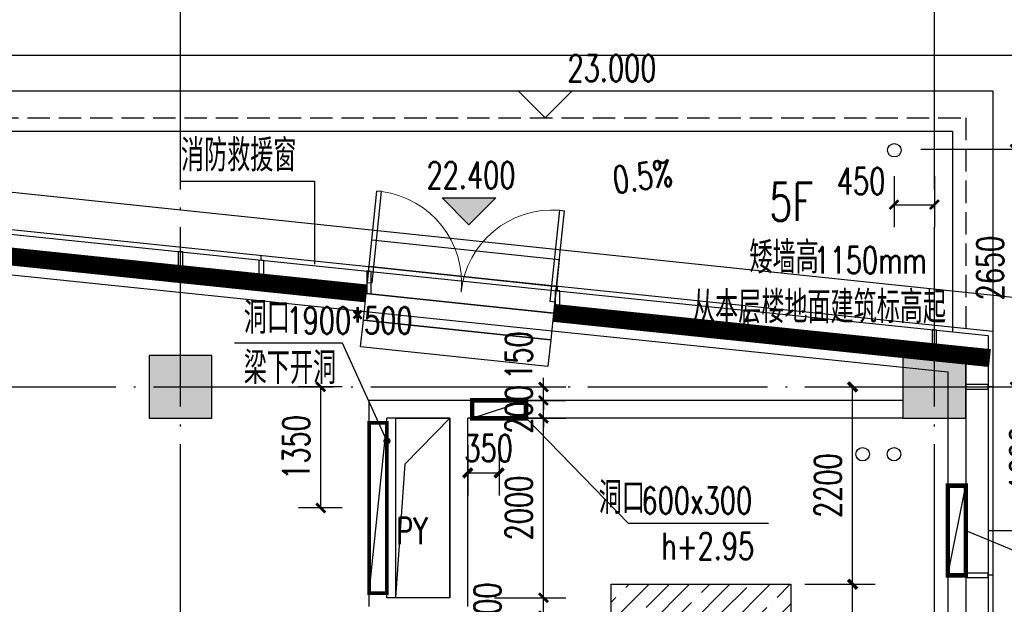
# Model space of a CAD drawing. Extents: x 797781 to 1255204, y 21234 to 1024248.
# Tile 581 of 656: x 978716 to 989687, y 584538 to 591056. Entities that reach past the tile are written whole.
import ezdxf

# ---------------------------------------------------------------- set-up
doc = ezdxf.new("R2010")
doc.units = 0
doc.header["$LTSCALE"] = 1000
doc.header["$MEASUREMENT"] = 0
for name, pattern in [('230303生产综合楼-平面图_t8$0$__DASH', [0.35, 0.25, -0.1]), ('230303生产综合楼-平面图_t8$0$DOTE', [2.42, 2, -0.2, 0.02, -0.2]), ('__DASH', [0.35, 0.25, -0.1])]:
    doc.linetypes.add(name, pattern=pattern)
for name, color, linetype in [('230303生产综合楼-平面图_t8$0$3T_WOOD', 21, 'Continuous'), ('230303生产综合楼-平面图_t8$0$COLUMN', 40, 'Continuous'), ('230303生产综合楼-平面图_t8$0$CURTWALL', 4, 'Continuous'), ('230303生产综合楼-平面图_t8$0$DIM_ELEV', 3, 'Continuous'), ('230303生产综合楼-平面图_t8$0$DIM_LEAD', 3, 'Continuous'), ('230303生产综合楼-平面图_t8$0$DIM_SYMB', 3, 'Continuous'), ('230303生产综合楼-平面图_t8$0$DOTE', 1, '230303生产综合楼-平面图_t8$0$DOTE'), ('230303生产综合楼-平面图_t8$0$H-楼板留洞', 6, 'Continuous'), ('230303生产综合楼-平面图_t8$0$PUB_DIM', 3, 'Continuous'), ('230303生产综合楼-平面图_t8$0$PUB_HATCH', 8, 'Continuous'), ('230303生产综合楼-平面图_t8$0$PUB_TEXT', 7, 'Continuous'), ('230303生产综合楼-平面图_t8$0$VPIPE-雨水', 4, 'Continuous'), ('230303生产综合楼-平面图_t8$0$WALL', 40, 'Continuous'), ('230303生产综合楼-平面图_t8$0$WINDOW', 4, 'Continuous'), ('230303生产综合楼-平面图_t8$0$条件', 7, 'Continuous'), ('230303生产综合楼-平面图_t8$0$板洞', 6, 'Continuous'), ('230303生产综合楼-平面图_t8$0$看线', 115, 'Continuous'), ('A-暖通提建筑洞口', 1, 'Continuous'), ('DIM_LEAD', 3, 'Continuous'), ('DIM_SYMB', 3, 'Continuous'), ('DUCT-新风设备标注', 3, 'Continuous'), ('PUB_DIM', 3, 'Continuous'), ('PUB_HATCH', 8, 'Continuous'), ('PUB_TEXT', 7, 'Continuous')]:
    doc.layers.add(name, color=color, linetype=linetype)
doc.styles.add('230303生产综合楼-平面图_t8$0$_TCH_DIM', font='SIMPLEX', dxfattribs={"bigfont": 'GBCBIG'})
doc.styles.add('230303生产综合楼-平面图_T8$0$_TCH_DIM_T3', font='SIMPLEX', dxfattribs={"width": 0.705882, "bigfont": 'GBCBIG'})
doc.styles.add('_TCH_DIM', font='SIMPLEX', dxfattribs={"bigfont": 'GBCBIG'})
doc.styles.add('_TCH_DIM_T3', font='SIMPLEX', dxfattribs={"width": 0.705882, "bigfont": 'GBCBIG'})
doc.dimstyles.new('230303生产综合楼-平面图_T8$0$_TCH_ARCH&&100', dxfattribs={"dimtxt": 297.5, "dimasz": 100, "dimexe": 250, "dimexo": 300, "dimgap": 126.25, "dimtad": 1, "dimdec": 0, "dimzin": 0, "dimdsep": 46, "dimtxsty": '230303生产综合楼-平面图_T8$0$_TCH_DIM_T3', "dimblk": '230303生产综合楼-平面图_t8$0$_ArchTick', "dimcen": 0.09, "dimclrt": 7, "dimazin": 2, "dimtfac": 1, "dimtdec": 0, "dimtix": 1, "dimtmove": 2, "dimatfit": 3, "dimfxl": 1, "dimtolj": 1, "dimtzin": 0, "dimarcsym": 0})
doc.dimstyles.new('_TCH_ARCH&&100', dxfattribs={"dimtxt": 297.5, "dimasz": 100, "dimexe": 250, "dimexo": 300, "dimgap": 126.25, "dimtad": 1, "dimdec": 0, "dimzin": 0, "dimdsep": 46, "dimtxsty": '_TCH_DIM_T3', "dimblk": 'ARCHTICK', "dimcen": 0.09, "dimclrt": 7, "dimazin": 2, "dimtfac": 1, "dimtdec": 0, "dimtix": 1, "dimtmove": 2, "dimatfit": 3, "dimfxl": 1, "dimtolj": 1, "dimtzin": 0, "dimarcsym": 0})

# ---------------------------------------------------------------- blocks, each defined once
blk = doc.blocks.new('AQ6-8')
at = {"color": 2, "linetype": '230303生产综合楼-平面图_t8$0$DOTE', "ltscale": 2, "const_width": 200}
blk.add_lwpolyline([(1032471, 584888), (1091256, 584893), (1110140, 582930)], dxfattribs=at)
at = {"color": 6, "linetype": '__DASH', "ltscale": 4, "const_width": 200}
blk.add_lwpolyline([(1112229, 582713), (1117090, 582209)], dxfattribs=at)
at = {"layer": 'DIM_SYMB'}
blk.add_lwpolyline([(1116365, 583038, 0, 0, 0), (1113949, 583038, 0, 0, 0), (1113949, 582835, 80, 0, 0), (1113949, 582535, 0, 0, 0)], format="xyseb", dxfattribs=at)
at = {"layer": 'PUB_TEXT', "style": '_TCH_DIM'}
for s, height, p in [('矮墙高', 357.4, (1114410, 583151)), ('从本层楼地面建筑标高起', 357.45, (1113770, 582598))]:
    blk.add_text(s, height=height, dxfattribs=at).set_placement(p)
at = {"layer": 'PUB_TEXT', "style": '_TCH_DIM', "width": 0.705882}
blk.add_text('1150mm', height=297.5, dxfattribs=at).set_placement((1115125, 583151))
blk = doc.blocks.new('_ArchTick')
at = {"color": 0, "linetype": 'ByBlock', "const_width": 0.4}
blk.add_lwpolyline([(-0.5, -0.5), (0.5, 0.5)], dxfattribs=at)
blk = doc.blocks.new('*D6594')
at = {"layer": 'Defpoints', "color": 0, "transparency": 16777216}
for p in [(750811, 577280), (751773, 577280), (750811, 575679)]:
    blk.add_point(p, dxfattribs=at)
at = {"layer": 'PUB_DIM', "color": 0, "lineweight": -2, "transparency": 16777216}
for p, q in [((751111, 577280), (752023, 577280)), ((751773, 575679), (751773, 577280)), ((751111, 575679), (752023, 575679))]:
    blk.add_line(p, q, dxfattribs=at)
at = {"layer": 'PUB_DIM', "color": 0, "lineweight": -2, "transparency": 16777216, "xscale": 100, "yscale": 100, "zscale": 100}
for p, rotation in [((751773, 577280), 90), ((751773, 575679), 270)]:
    blk.add_blockref('_ArchTick', p, dxfattribs=dict(at, rotation=rotation))
at = {"layer": 'PUB_DIM', "color": 7, "transparency": 16777216, "insert": (751498, 576480), "char_height": 297.5, "attachment_point": 5, "rotation": 90, "style": '_TCH_DIM_T3'}
blk.add_mtext('\\A1;1600', dxfattribs=at)
blk = doc.blocks.new('*D6600')
at = {"layer": 'Defpoints', "color": 0, "transparency": 16777216}
for p in [(745309, 576930), (745659, 576930), (745659, 576320)]:
    blk.add_point(p, dxfattribs=at)
at = {"layer": 'PUB_DIM', "color": 0, "lineweight": -2, "transparency": 16777216}
for p, q in [((745309, 576630), (745309, 576070)), ((745659, 576630), (745659, 576070)), ((745309, 576320), (745659, 576320))]:
    blk.add_line(p, q, dxfattribs=at)
at = {"layer": 'PUB_DIM', "color": 0, "lineweight": -2, "transparency": 16777216, "xscale": 100, "yscale": 100, "zscale": 100, "rotation": 180}
blk.add_blockref('_ArchTick', (745309, 576320), dxfattribs=at)
at = {"layer": 'PUB_DIM', "color": 0, "lineweight": -2, "transparency": 16777216, "xscale": 100, "yscale": 100, "zscale": 100}
blk.add_blockref('_ArchTick', (745659, 576320), dxfattribs=at)
at = {"layer": 'PUB_DIM', "color": 7, "transparency": 16777216, "insert": (745542, 576595), "char_height": 297.5, "attachment_point": 5, "style": '_TCH_DIM_T3'}
blk.add_mtext('\\A1;350', dxfattribs=at)
blk = doc.blocks.new('230303生产综合楼-平面图_t8$0$_ArchTick')
at = {"color": 0, "linetype": 'ByBlock', "const_width": 0.3}
blk.add_lwpolyline([(-0.5, -0.5), (0.5, 0.5)], dxfattribs=at)
blk = doc.blocks.new('*D6476')
at = {"layer": '230303生产综合楼-平面图_t8$0$PUB_DIM', "color": 0, "lineweight": -2, "transparency": 16777216}
for p, q in [((1103934, 386787), (1103447, 386787)), ((1103697, 385437), (1103697, 386787)), ((1103934, 385437), (1103447, 385437))]:
    blk.add_line(p, q, dxfattribs=at)
at = {"layer": 'Defpoints', "color": 0, "transparency": 16777216}
for p in [(1103697, 386787), (1104234, 386787), (1104234, 385437)]:
    blk.add_point(p, dxfattribs=at)
at = {"layer": '230303生产综合楼-平面图_t8$0$PUB_DIM', "color": 0, "lineweight": -2, "transparency": 16777216, "xscale": 100, "yscale": 100, "zscale": 100}
for p, rotation in [((1103697, 386787), 90), ((1103697, 385437), 270)]:
    blk.add_blockref('230303生产综合楼-平面图_t8$0$_ArchTick', p, dxfattribs=dict(at, rotation=rotation))
at = {"layer": '230303生产综合楼-平面图_t8$0$PUB_DIM', "color": 7, "transparency": 16777216, "insert": (1103422, 386112), "char_height": 297.5, "attachment_point": 5, "rotation": 90, "style": '230303生产综合楼-平面图_T8$0$_TCH_DIM_T3'}
blk.add_mtext('\\A1;1350', dxfattribs=at)
blk = doc.blocks.new('230303生产综合楼-平面图_t8$0$6-XHS')
at = {"layer": '230303生产综合楼-平面图_t8$0$VPIPE-雨水'}
for centre in [(1254221.5, 368276), (1253868.4, 364887.4), (1254218.4, 364887.4)]:
    blk.add_circle(centre, 75, dxfattribs=at)
blk = doc.blocks.new('230303生产综合楼-平面图_t8$0$6WLGJ')
at = {"layer": '230303生产综合楼-平面图_t8$0$3T_WOOD'}
for points in [[(1097516, 388046), (1097566, 388041), (1097566, 388292), (1097516, 388298)], [(1099616, 387828), (1099666, 387823), (1099666, 388075), (1099616, 388080)], [(1101716, 387611), (1101766, 387605), (1101766, 387857), (1101716, 387862)], [(1103816, 387393), (1103866, 387388), (1103866, 387639), (1103816, 387644)], [(1105916, 387175), (1105966, 387170), (1105966, 387421), (1105916, 387427)], [(1106291, 386812), (1106291, 386762), (1106541, 386762), (1106541, 386812)], [(1106291, 384712), (1106291, 384662), (1106541, 384662), (1106541, 384712)]]:
    blk.add_lwpolyline(points, close=True, dxfattribs=at)
for points in [[(1097541, 388295), (1097541, 388345)], [(1097541, 388295), (1097541, 388345)], [(1099641, 388077), (1099641, 388127)], [(1101741, 387859), (1101741, 387910)], [(1103841, 387642), (1103841, 387692)], [(1105941, 387424), (1105941, 387474)], [(1105941, 387424), (1105941, 387474)], [(1106591, 386787), (1106541, 386787)], [(1106591, 386787), (1106541, 386787)], [(1106591, 386787), (1106541, 386787)], [(1106591, 384687), (1106541, 384687)], [(1106591, 384687), (1106541, 384687)]]:
    blk.add_lwpolyline(points, dxfattribs=at)
blk = doc.blocks.new('230303生产综合楼-平面图_t8$0$$DorLib2D$00000002')
for p, q in [((-0.5, 0), (-0.5, 0.4875)), ((-0.475, 0.4875), (-0.5, 0.4875)), ((-0.475, 0), (-0.475, 0.4875)), ((0.475, 0), (0.475, 0.4875)), ((0.475, 0.4875), (0.5, 0.4875)), ((0.5, 0), (0.5, 0.4875)), ((-0.5, 0), (-0.475, 0)), ((0.5, 0), (0.475, 0))]:
    blk.add_line(p, q)
at = {"lineweight": 13}
for centre, start, end in [((-0.4875, 0), 0, 88.5307), ((0.4875, 0), 91.4693, 180)]:
    blk.add_arc(centre, 0.4875, start, end, dxfattribs=at)
blk = doc.blocks.new('*D2984')
at = {"layer": 'Defpoints', "color": 0, "transparency": 16777216}
for p in [(987165, 584762), (987997, 584762), (987165, 580262)]:
    blk.add_point(p, dxfattribs=at)
at = {"layer": 'PUB_DIM', "color": 0, "lineweight": -2, "transparency": 16777216}
for p, q in [((987465, 584762), (988247, 584762)), ((987997, 580262), (987997, 584762)), ((987465, 580262), (988247, 580262))]:
    blk.add_line(p, q, dxfattribs=at)
at = {"layer": 'PUB_DIM', "color": 0, "lineweight": -2, "transparency": 16777216, "xscale": 100, "yscale": 100, "zscale": 100}
for p, rotation in [((987997, 584762), 90), ((987997, 580262), 270)]:
    blk.add_blockref('_ArchTick', p, dxfattribs=dict(at, rotation=rotation))
at = {"layer": 'PUB_DIM', "color": 7, "transparency": 16777216, "insert": (987722, 582512), "char_height": 297.5, "attachment_point": 5, "rotation": 90, "style": '_TCH_DIM_T3'}
blk.add_mtext('\\A1;4500', dxfattribs=at)
blk = doc.blocks.new('*D2985')
at = {"layer": 'Defpoints', "color": 0, "transparency": 16777216}
for p in [(987165, 586962), (987997, 586962), (987165, 584762)]:
    blk.add_point(p, dxfattribs=at)
at = {"layer": 'PUB_DIM', "color": 0, "lineweight": -2, "transparency": 16777216}
for p, q in [((987465, 586962), (988247, 586962)), ((987997, 584762), (987997, 586962)), ((987465, 584762), (988247, 584762))]:
    blk.add_line(p, q, dxfattribs=at)
at = {"layer": 'PUB_DIM', "color": 0, "lineweight": -2, "transparency": 16777216, "xscale": 100, "yscale": 100, "zscale": 100}
for p, rotation in [((987997, 586962), 90), ((987997, 584762), 270)]:
    blk.add_blockref('_ArchTick', p, dxfattribs=dict(at, rotation=rotation))
at = {"layer": 'PUB_DIM', "color": 7, "transparency": 16777216, "insert": (987722, 585862), "char_height": 297.5, "attachment_point": 5, "rotation": 90, "style": '_TCH_DIM_T3'}
blk.add_mtext('\\A1;2200', dxfattribs=at)
blk = doc.blocks.new('*D4947')
at = {"layer": '230303生产综合楼-平面图_t8$0$PUB_DIM', "color": 0, "lineweight": -2, "transparency": 16777216}
for p, q in [((988758, 589613), (990055, 589613)), ((989805, 586962), (989805, 589613)), ((988758, 586962), (990055, 586962))]:
    blk.add_line(p, q, dxfattribs=at)
at = {"layer": 'Defpoints', "color": 0, "transparency": 16777216}
for p in [(988458, 589613), (989805, 589613), (988458, 586962)]:
    blk.add_point(p, dxfattribs=at)
at = {"layer": '230303生产综合楼-平面图_t8$0$PUB_DIM', "color": 0, "lineweight": -2, "transparency": 16777216, "xscale": 100, "yscale": 100, "zscale": 100}
for p, rotation in [((989805, 589613), 90), ((989805, 586962), 270)]:
    blk.add_blockref('230303生产综合楼-平面图_t8$0$_ArchTick', p, dxfattribs=dict(at, rotation=rotation))
at = {"layer": '230303生产综合楼-平面图_t8$0$PUB_DIM', "color": 7, "transparency": 16777216, "insert": (989530, 588287), "char_height": 297.5, "attachment_point": 5, "rotation": 90, "style": '230303生产综合楼-平面图_T8$0$_TCH_DIM_T3'}
blk.add_mtext('\\A1;2650', dxfattribs=at)
blk = doc.blocks.new('*D4948')
at = {"layer": '230303生产综合楼-平面图_t8$0$PUB_DIM', "color": 0, "lineweight": -2, "transparency": 16777216}
for p, q in [((988458, 589313), (988458, 588744)), ((988908, 589313), (988908, 588744)), ((988458, 588994), (988908, 588994))]:
    blk.add_line(p, q, dxfattribs=at)
at = {"layer": 'Defpoints', "color": 0, "transparency": 16777216}
for p in [(988458, 589613), (988908, 589613), (988908, 588994)]:
    blk.add_point(p, dxfattribs=at)
at = {"layer": '230303生产综合楼-平面图_t8$0$PUB_DIM', "color": 0, "lineweight": -2, "transparency": 16777216, "xscale": 100, "yscale": 100, "zscale": 100, "rotation": 180}
blk.add_blockref('230303生产综合楼-平面图_t8$0$_ArchTick', (988458, 588994), dxfattribs=at)
at = {"layer": '230303生产综合楼-平面图_t8$0$PUB_DIM', "color": 0, "lineweight": -2, "transparency": 16777216, "xscale": 100, "yscale": 100, "zscale": 100}
blk.add_blockref('230303生产综合楼-平面图_t8$0$_ArchTick', (988908, 588994), dxfattribs=at)
at = {"layer": '230303生产综合楼-平面图_t8$0$PUB_DIM', "color": 7, "transparency": 16777216, "insert": (988091, 589257), "char_height": 297.5, "attachment_point": 5, "style": '230303生产综合楼-平面图_T8$0$_TCH_DIM_T3'}
blk.add_mtext('\\A1;450', dxfattribs=at)
blk = doc.blocks.new('*D5048')
at = {"layer": '230303生产综合楼-平面图_t8$0$PUB_DIM', "color": 0, "lineweight": -2, "transparency": 16777216}
for p, q in [((984552, 584612), (984552, 584712)), ((984008, 584612), (984802, 584612)), ((984552, 584412), (984552, 584612)), ((984008, 584412), (984802, 584412)), ((984552, 584412), (984552, 584312))]:
    blk.add_line(p, q, dxfattribs=at)
at = {"layer": 'Defpoints', "color": 0, "transparency": 16777216}
for p in [(983708, 584612), (984552, 584612), (983708, 584412)]:
    blk.add_point(p, dxfattribs=at)
at = {"layer": '230303生产综合楼-平面图_t8$0$PUB_DIM', "color": 0, "lineweight": -2, "transparency": 16777216, "xscale": 100, "yscale": 100, "zscale": 100}
for p, rotation in [((984552, 584612), 270), ((984552, 584412), 90)]:
    blk.add_blockref('230303生产综合楼-平面图_t8$0$_ArchTick', p, dxfattribs=dict(at, rotation=rotation))
at = {"layer": '230303生产综合楼-平面图_t8$0$PUB_DIM', "color": 7, "transparency": 16777216, "insert": (983927, 584512), "char_height": 297.5, "attachment_point": 5, "rotation": 90, "style": '230303生产综合楼-平面图_T8$0$_TCH_DIM_T3'}
blk.add_mtext('\\A1;200', dxfattribs=at)
blk = doc.blocks.new('*D5049')
at = {"layer": '230303生产综合楼-平面图_t8$0$PUB_DIM', "color": 0, "lineweight": -2, "transparency": 16777216}
for p, q in [((984008, 586612), (984802, 586612)), ((984552, 584612), (984552, 586612)), ((984008, 584612), (984802, 584612))]:
    blk.add_line(p, q, dxfattribs=at)
at = {"layer": 'Defpoints', "color": 0, "transparency": 16777216}
for p in [(983708, 586612), (984552, 586612), (983708, 584612)]:
    blk.add_point(p, dxfattribs=at)
at = {"layer": '230303生产综合楼-平面图_t8$0$PUB_DIM', "color": 0, "lineweight": -2, "transparency": 16777216, "xscale": 100, "yscale": 100, "zscale": 100}
for p, rotation in [((984552, 586612), 90), ((984552, 584612), 270)]:
    blk.add_blockref('230303生产综合楼-平面图_t8$0$_ArchTick', p, dxfattribs=dict(at, rotation=rotation))
at = {"layer": '230303生产综合楼-平面图_t8$0$PUB_DIM', "color": 7, "transparency": 16777216, "insert": (984277, 585612), "char_height": 297.5, "attachment_point": 5, "rotation": 90, "style": '230303生产综合楼-平面图_T8$0$_TCH_DIM_T3'}
blk.add_mtext('\\A1;2000', dxfattribs=at)
blk = doc.blocks.new('*D5050')
at = {"layer": '230303生产综合楼-平面图_t8$0$PUB_DIM', "color": 0, "lineweight": -2, "transparency": 16777216}
for p, q in [((984552, 586812), (984552, 586912)), ((984008, 586812), (984802, 586812)), ((984552, 586612), (984552, 586812)), ((984008, 586612), (984802, 586612)), ((984552, 586612), (984552, 586512))]:
    blk.add_line(p, q, dxfattribs=at)
at = {"layer": 'Defpoints', "color": 0, "transparency": 16777216}
for p in [(983708, 586812), (984552, 586812), (983708, 586612)]:
    blk.add_point(p, dxfattribs=at)
at = {"layer": '230303生产综合楼-平面图_t8$0$PUB_DIM', "color": 0, "lineweight": -2, "transparency": 16777216, "xscale": 100, "yscale": 100, "zscale": 100}
for p, rotation in [((984552, 586812), 270), ((984552, 586612), 90)]:
    blk.add_blockref('230303生产综合楼-平面图_t8$0$_ArchTick', p, dxfattribs=dict(at, rotation=rotation))
at = {"layer": '230303生产综合楼-平面图_t8$0$PUB_DIM', "color": 7, "transparency": 16777216, "insert": (984277, 586712), "char_height": 297.5, "attachment_point": 5, "rotation": 90, "style": '230303生产综合楼-平面图_T8$0$_TCH_DIM_T3'}
blk.add_mtext('\\A1;200', dxfattribs=at)
blk = doc.blocks.new('*D5051')
at = {"layer": '230303生产综合楼-平面图_t8$0$PUB_DIM', "color": 0, "lineweight": -2, "transparency": 16777216}
for p, q in [((984552, 586962), (984552, 587062)), ((984008, 586962), (984802, 586962)), ((984552, 586812), (984552, 586962)), ((984008, 586812), (984802, 586812)), ((984552, 586812), (984552, 586712))]:
    blk.add_line(p, q, dxfattribs=at)
at = {"layer": 'Defpoints', "color": 0, "transparency": 16777216}
for p in [(983708, 586962), (984552, 586962), (983708, 586812)]:
    blk.add_point(p, dxfattribs=at)
at = {"layer": '230303生产综合楼-平面图_t8$0$PUB_DIM', "color": 0, "lineweight": -2, "transparency": 16777216, "xscale": 100, "yscale": 100, "zscale": 100}
for p, rotation in [((984552, 586962), 270), ((984552, 586812), 90)]:
    blk.add_blockref('230303生产综合楼-平面图_t8$0$_ArchTick', p, dxfattribs=dict(at, rotation=rotation))
at = {"layer": '230303生产综合楼-平面图_t8$0$PUB_DIM', "color": 7, "transparency": 16777216, "insert": (984277, 587312), "char_height": 297.5, "attachment_point": 5, "rotation": 90, "style": '230303生产综合楼-平面图_T8$0$_TCH_DIM_T3'}
blk.add_mtext('\\A1;150', dxfattribs=at)
blk = doc.blocks.new('_FZH')
blk.add_lwpolyline([(-0.5, -0.5), (0.5, -0.5), (0.5, 0.5), (-0.5, 0.5)], close=True)
at = {"layer": 'PUB_HATCH'}
blk.add_solid([(-0.5, -0.5), (0.5, -0.5), (-0.5, 0.5), (0.5, 0.5)], dxfattribs=at)
blk = doc.blocks.new('6-9FND69')
at = {"layer": 'A-暖通提建筑洞口', "const_width": 50}
for points in [[(745959, 576929.7), (745359, 576929.7), (745359, 577129.7), (745959, 577129.7)], [(750659, 576179.5), (750859, 576179.5), (750859, 575179.5), (750659, 575179.5)]]:
    blk.add_lwpolyline(points, close=True, dxfattribs=at)
at = {"layer": 'A-暖通提建筑洞口'}
for points in [[(745359, 576929.7), (745959, 577129.7)], [(750659, 575179.5), (750859, 576179.5)]]:
    blk.add_lwpolyline(points, dxfattribs=at)
at = {"layer": 'DIM_LEAD'}
for p, q in [((745959, 576929.7), (747096.8, 575759.1)), ((747096.8, 575759.1), (748660.2, 575759.1)), ((750859, 575679.5), (752578.3, 574958.2))]:
    blk.add_line(p, q, dxfattribs=at)
at = {"layer": 'PUB_TEXT', "style": '_TCH_DIM'}
blk.add_text('洞口', height=357.45, dxfattribs=at).set_placement((746768.6, 575864.1))
at = {"layer": 'PUB_TEXT', "style": '_TCH_DIM', "width": 0.705882}
for s, p in [('600x300', (747245.2, 575864.1)), ('h+2.95', (747465.2, 575356.6))]:
    blk.add_text(s, height=297.5, dxfattribs=at).set_placement(p)
at = {"layer": 'PUB_DIM'}
dim = blk.add_aligned_dim(p1=(750810.8, 575679.5), p2=(750810.8, 577279.7), distance=-961.9, dimstyle='_TCH_ARCH&&100', dxfattribs=at)
dim.commit()
dim.dimension.update_dxf_attribs({"geometry": '*D6594', "text_midpoint": (751497.7, 576479.6)})
dim = blk.add_linear_dim(base=(745659, 576320.4), p1=(745309, 576929.7), p2=(745659, 576929.7), angle=0, dimstyle='_TCH_ARCH&&100', dxfattribs=at)
dim.commit()
dim.dimension.update_dxf_attribs({"geometry": '*D6600', "text_midpoint": (745542.1, 576595.4), "dimtype": 161})
blk = doc.blocks.new('230303生产综合楼-平面图_t8$0$6-8FND')
at = {"layer": '230303生产综合楼-平面图_t8$0$DIM_LEAD'}
for p, q in [((1103939.2, 387274.3), (1102733.9, 387274.3)), ((1104434.4, 386183.9), (1103939.2, 387274.3))]:
    blk.add_line(p, q, dxfattribs=at)
at = {"layer": '230303生产综合楼-平面图_t8$0$DIM_LEAD', "const_width": 40}
blk.add_lwpolyline([(1104442.7, 386165.7, 1), (1104426.2, 386202.1, 1)], format="xyb", close=True, dxfattribs=at)
at = {"layer": '230303生产综合楼-平面图_t8$0$条件', "color": 1, "const_width": 40, "elevation": 3050}
blk.add_lwpolyline([(1104236.1, 384486.9), (1104236.1, 386386.9), (1104434.4, 386386.9), (1104434.4, 384486.9), (1104236.1, 384486.9)], dxfattribs=at)
at = {"layer": '230303生产综合楼-平面图_t8$0$条件', "color": 1, "elevation": 3050}
blk.add_lwpolyline([(1104236.1, 384486.9), (1104434.4, 386386.9)], dxfattribs=at)
at = {"layer": '230303生产综合楼-平面图_t8$0$PUB_TEXT', "style": '230303生产综合楼-平面图_t8$0$_TCH_DIM'}
for s, p in [('洞口', (1102838.9, 387379.3)), ('梁下开洞', (1102838.9, 386819.3))]:
    blk.add_text(s, height=357.45, dxfattribs=at).set_placement(p)
at = {"layer": '230303生产综合楼-平面图_t8$0$PUB_TEXT', "style": '230303生产综合楼-平面图_t8$0$_TCH_DIM', "width": 0.705882}
blk.add_text('1900*500', height=297.5, dxfattribs=at).set_placement((1103315.5, 387379.3))
at = {"layer": '230303生产综合楼-平面图_t8$0$PUB_DIM'}
dim = blk.add_aligned_dim(p1=(1104234.4, 385436.8), p2=(1104234.4, 386786.9), distance=537.9, dimstyle='230303生产综合楼-平面图_T8$0$_TCH_ARCH&&100', dxfattribs=at)
dim.commit()
dim.dimension.update_dxf_attribs({"geometry": '*D6476', "text_midpoint": (1103421.5, 386111.8)})

msp = doc.modelspace()

# ---------------------------------------------------------------- hatches: boundary and pattern name
at = {"layer": '230303生产综合楼-平面图_t8$0$DIM_ELEV'}
msp.add_hatch(color=256, dxfattribs=at).paths.add_polyline_path([(983721.6, 588769), (983421.6, 589069), (984021.6, 589069)])
at = {"layer": 'PUB_HATCH'}
h = msp.add_hatch(dxfattribs=at)
h.set_pattern_fill('ANSI35', color=256, scale=100)
h.set_pattern_definition([(45, (0, 0), (-224.5064, 224.5064), []), (45, (224.5, 0), (-224.5064, 224.5064), [396.875, -79.375, 0, -79.375])])
h.paths.add_polyline_path([(985308, 584762.2), (987308, 584762.2), (987308, 580262.2), (985308, 580262.2)])

# ---------------------------------------------------------------- linework, layer by layer
for points in [[(982639.4, 588601.1), (984727.9, 588381.5), (984696.5, 588083.2), (982608, 588302.8)], [(981383, 588128.2), (981383, 588379.5), (981432.5, 588374.3), (981433, 588122.9)], [(982608, 588302.8), (984696.5, 588083.2), (984665.1, 587784.8), (982576.6, 588004.4)], [(982576.6, 588004.4), (984665.1, 587784.8), (984633.7, 587486.4), (982545.2, 587706.1)], [(982545.2, 587706.1), (984633.7, 587486.4), (984602.4, 587188.1), (982513.9, 587407.7)]]:
    msp.add_lwpolyline(points, close=True)
msp.add_lwpolyline([(981407.7, 588376.9), (981407.7, 588427.2)])
at = {"layer": '230303生产综合楼-平面图_t8$0$CURTWALL'}
for points in [[(895858, 590262.2), (963708, 590262.2), (989558, 587582.3), (989558, 566862.2), (895858, 566862.2)], [(895908, 590212.2), (963705.4, 590212.2), (989508, 587537.2), (989508, 566912.2), (895908, 566912.2)], [(896158, 589962.2), (963692.5, 589962.2), (989258, 587311.8), (989258, 567162.2), (896158, 567162.2)]]:
    msp.add_lwpolyline(points, close=True, dxfattribs=at)
at = {"layer": '230303生产综合楼-平面图_t8$0$DIM_ELEV'}
for p, q in [((984570.4, 589962.2), (984270.4, 590262.2)), ((984270.4, 590262.2), (985890.4, 590262.2)), ((984570.4, 589962.2), (984870.4, 590262.2)), ((983721.6, 588769), (983421.6, 589069)), ((983421.6, 589069), (984021.6, 589069)), ((983721.6, 588769), (984021.6, 589069))]:
    msp.add_line(p, q, dxfattribs=at)
at = {"layer": '230303生产综合楼-平面图_t8$0$DIM_SYMB'}
msp.add_lwpolyline([(980513, 589256.1), (981999, 589256.1), (981999, 588332.1)], dxfattribs=at)
msp.add_lwpolyline([(984718.6, 588928.5, 0, 0, 0), (986376.5, 589148.9, 80, 0, 0), (986673.9, 589188.5, 0, 0, 0)], format="xyseb", dxfattribs=at)
at = {"layer": '230303生产综合楼-平面图_t8$0$DOTE'}
for p, q in [((980508, 564962.2), (980508, 592962.2)), ((988908, 564962.2), (988908, 592962.2)), ((895508, 586962.2), (989908, 586962.2))]:
    msp.add_line(p, q, dxfattribs=at)
at = {"layer": '230303生产综合楼-平面图_t8$0$H-楼板留洞'}
msp.add_lwpolyline([(982908, 586612.2), (983508, 586612.2), (983508, 584612.2), (982908, 584612.2)], close=True, dxfattribs=at)
at = {"layer": '230303生产综合楼-平面图_t8$0$PUB_HATCH', "color": 8}
msp.add_lwpolyline([(896358, 576462.2), (896358, 589762.2), (963682.2, 589762.2), (989058, 587131.4), (989058, 567362.2), (896358, 567362.2), (896358, 573462.2)], dxfattribs=at)
at = {"layer": '230303生产综合楼-平面图_t8$0$WALL'}
for p, q in [((983608, 586812.2), (982608, 586812.2)), ((982608, 584512.2), (982608, 586812.2)), ((988558, 586812.2), (983608, 586812.2)), ((983508, 586612.2), (982808, 586612.2)), ((982808, 584612.2), (982808, 586612.2)), ((983508, 584612.2), (983508, 586612.2)), ((983708, 584512.2), (983708, 586612.2)), ((988558, 586612.2), (983708, 586612.2)), ((989058, 586612.2), (989058, 578912.2)), ((989258, 586612.2), (989258, 578912.2)), ((983508, 584612.2), (982808, 584612.2))]:
    msp.add_line(p, q, dxfattribs=at)
at = {"layer": '230303生产综合楼-平面图_t8$0$板洞'}
msp.add_lwpolyline([(982908, 584612.2), (983012.7, 586106.3), (983508, 586612.2)], dxfattribs=at)
at = {"layer": '230303生产综合楼-平面图_t8$0$看线'}
for p, q in [((967898.5, 590262.2), (989558, 590262.2)), ((989558, 590262.2), (989558, 587582.3)), ((972108, 589812.2), (989108, 589812.2)), ((989108, 589812.2), (989108, 587582.3))]:
    msp.add_line(p, q, dxfattribs=at)
at = {"layer": '230303生产综合楼-平面图_t8$0$看线', "linetype": '230303生产综合楼-平面图_t8$0$__DASH'}
for p, q in [((970751.3, 589962.2), (989258, 589962.2)), ((989258, 589962.2), (989258, 587582.3))]:
    msp.add_line(p, q, dxfattribs=at)
at = {"layer": '230303生产综合楼-平面图_t8$0$看线'}
msp.add_lwpolyline([(895458, 569181.9), (895458, 593389.6), (921394.7, 590662.2), (989958, 590662.2), (989958, 566462.2), (921321.3, 566462.2)], dxfattribs=at)
msp.add_lwpolyline([(895458, 590662.2), (964094.7, 590662.2), (989958, 587942.4), (989958, 566462.2), (895458, 566462.2)], close=True, dxfattribs=at)
at = {"layer": 'DUCT-新风设备标注'}
msp.add_lwpolyline([(985308, 584762.2), (987308, 584762.2), (987308, 580262.2), (985308, 580262.2)], close=True, dxfattribs=at)

# ---------------------------------------------------------------- block references
for name, p in [('230303生产综合楼-平面图_t8$0$6-XHS', (-265760.4, 221324.5)), ('AQ6-8', (-127563.3, 5074.6)), ('230303生产综合楼-平面图_t8$0$6WLGJ', (-117033.3, 200175.3)), ('6-9FND69', (238399, 9682.5)), ('230303生产综合楼-平面图_t8$0$6-8FND', (-121626.4, 200175.3))]:
    msp.add_blockref(name, p)
at = {"layer": '230303生产综合楼-平面图_t8$0$COLUMN', "xscale": 700, "yscale": 700, "zscale": 700}
for p in [(980508, 586962.2), (988908, 586962.2)]:
    msp.add_blockref('_FZH', p, dxfattribs=at)
at = {"layer": '230303生产综合楼-平面图_t8$0$WINDOW', "xscale": 2100, "yscale": -2100, "zscale": 100, "rotation": 173.9969118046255}
msp.add_blockref('230303生产综合楼-平面图_t8$0$$DorLib2D$00000002', (983633.8, 588018), dxfattribs=at)

# ---------------------------------------------------------------- texts
at = {"layer": '230303生产综合楼-平面图_t8$0$PUB_TEXT', "style": '230303生产综合楼-平面图_t8$0$_TCH_DIM', "width": 0.705882}
for s, height, p in [('23.000', 297.5, (984820.4, 590367.2)), ('22.400', 297.5, (983249.6, 589174)), ('5F', 425, (987068.8, 588813.6)), ('PY', 297.5, (982910.1, 585207.4))]:
    msp.add_text(s, height=height, dxfattribs=at).set_placement(p)
at = {"layer": '230303生产综合楼-平面图_t8$0$PUB_TEXT', "style": '230303生产综合楼-平面图_t8$0$_TCH_DIM'}
msp.add_text('消防救援窗', height=357.45, dxfattribs=at).set_placement((980513, 589364.8))
at = {"layer": '230303生产综合楼-平面图_t8$0$PUB_TEXT', "style": '230303生产综合楼-平面图_t8$0$_TCH_DIM', "width": 0.705882}
msp.add_text('0.5%', height=297.5, rotation=7.57307, dxfattribs=at).set_placement((985345.3, 589117.8))

# ---------------------------------------------------------------- dimensions: what is measured, and where the dimension line sits
at = {"layer": '230303生产综合楼-平面图_t8$0$PUB_DIM'}
for base, p1, p2, angle, picture, middle in [((988908, 588993.5), (988458.1, 589612.5), (988908, 589612.5), 0, '*D4948', (988091.1, 589256.5)), ((984552.2, 586962.2), (983708, 586812.2), (983708, 586962.2), 90, '*D5051', (984277.2, 587312.2)), ((984552.2, 584612.2), (983708, 584412.2), (983708, 584612.2), 90, '*D5048', (983927.2, 584512.2))]:
    dim = msp.add_linear_dim(base=base, p1=p1, p2=p2, angle=angle, dimstyle='230303生产综合楼-平面图_T8$0$_TCH_ARCH&&100', dxfattribs=at)
    dim.commit()
    dim.dimension.update_dxf_attribs({"geometry": picture, "text_midpoint": middle, "dimtype": 161})
for p1, p2, distance, picture, middle in [((988458.1, 586962.2), (988458.1, 589612.5), -1346.8, '*D4947', (989529.9, 588287.3)), ((983708, 586612.2), (983708, 586812.2), -844.2, '*D5050', (984277.2, 586712.2)), ((983708, 584612.2), (983708, 586612.2), -844.2, '*D5049', (984277.2, 585612.2))]:
    dim = msp.add_aligned_dim(p1=p1, p2=p2, distance=distance, dimstyle='230303生产综合楼-平面图_T8$0$_TCH_ARCH&&100', dxfattribs=at)
    dim.commit()
    dim.dimension.update_dxf_attribs({"geometry": picture, "text_midpoint": middle})
at = {"layer": 'PUB_DIM'}
for p1, p2, picture, middle in [((987164.6, 584762.2), (987164.6, 586962.2), '*D2985', (987721.7, 585862.2)), ((987164.6, 580262.2), (987164.6, 584762.2), '*D2984', (987721.7, 582512.2))]:
    dim = msp.add_aligned_dim(p1=p1, p2=p2, distance=-832.1, dimstyle='_TCH_ARCH&&100', dxfattribs=at)
    dim.commit()
    dim.dimension.update_dxf_attribs({"geometry": picture, "text_midpoint": middle})

doc.saveas('drawing.dxf')
